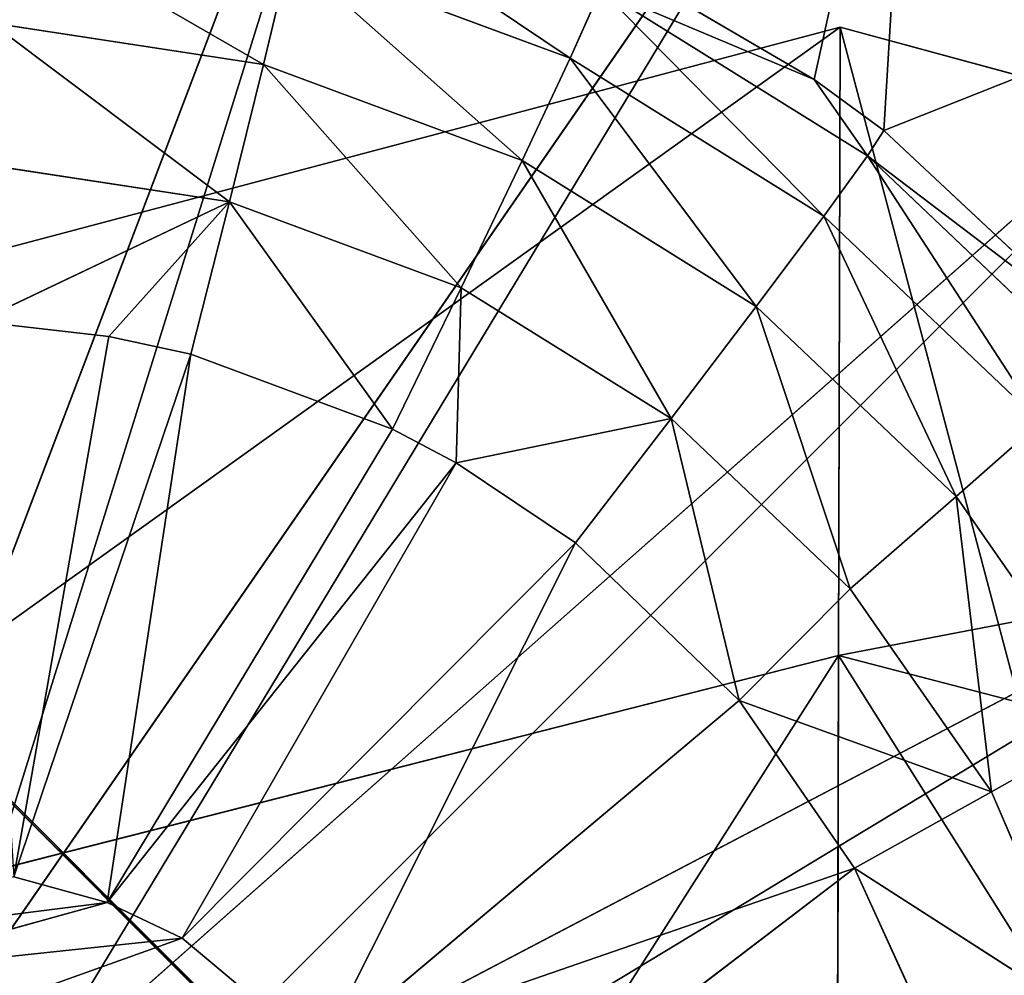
# Model space of a CAD drawing. Extents: x 0 to 230, y 0 to 588.
# Tile 358 of 383: x 126.99 to 128.81, y 582.51 to 584.27. Entities that reach past the tile are written whole.
import ezdxf

# ---------------------------------------------------------------- set-up
doc = ezdxf.new("R2010")
doc.units = 0
doc.header["$LTSCALE"] = 25.4
doc.layers.get('0').update_dxf_attribs({"color": 13, "linetype": 'CONTINUOUS'})

# ---------------------------------------------------------------- blocks, each defined once
blk = doc.blocks.new('VIPER-I-6512-6513_STL_3')
at = {"color": 250}
for p, q in [((-0.9881, 591.3115, 2.1182), (0.1264, 594.2413, 2.2639)), ((-0.9881, 591.3115, 2.1182), (0.1264, 594.2413, 2.2639)), ((-0.8151, 591.2207, 2.1146), (0.968, 593.7994, 2.2463)), ((-0.8151, 591.2207, 2.1146), (0.968, 593.7994, 2.2463)), ((0.968, 593.7994, 2.2463), (0.7833, 592.9577, 21.2267)), ((0.968, 593.7994, 2.2463), (0.7833, 592.9577, 21.2267)), ((0.968, 593.7994, 2.2463), (0.9119, 592.8636, 21.2241)), ((0.968, 593.7994, 2.2463), (0.9119, 592.8636, 21.2241)), ((-0.2306, 592.9849, 22.0025), (-0.1823, 593.1882, 21.7947)), ((-0.2306, 592.9849, 22.0025), (-0.1823, 593.1882, 21.7947)), ((-0.1823, 593.1882, 21.7947), (0.3339, 592.9969, 21.784)), ((-0.1823, 593.1882, 21.7947), (0.3339, 592.9969, 21.784)), ((-0.6689, 591.0912, 2.1115), (1.6795, 593.169, 2.2314)), ((-0.6689, 591.0912, 2.1115), (1.6795, 593.169, 2.2314)), ((0.7833, 592.9577, 21.2267), (0.4104, 593.1762, 21.2345)), ((0.7833, 592.9577, 21.2267), (0.4104, 593.1762, 21.2345)), ((1.6795, 593.169, 2.2314), (0.9119, 592.8636, 21.2241)), ((1.6795, 593.169, 2.2314), (0.9119, 592.8636, 21.2241)), ((0.3339, 592.9969, 21.784), (0.3904, 593.1232, 21.5237)), ((0.3339, 592.9969, 21.784), (0.3904, 593.1232, 21.5237)), ((0.3904, 593.1232, 21.5237), (0.7833, 592.9577, 21.2267)), ((0.3904, 593.1232, 21.5237), (0.7833, 592.9577, 21.2267)), ((0.3904, 593.1232, 21.5237), (0.8818, 592.8169, 21.5135)), ((0.3904, 593.1232, 21.5237), (0.8818, 592.8169, 21.5135)), ((-1.6703, 592.3906, 290.3065), (0.8315, 593.0538, 290.3065)), ((-1.6703, 592.3906, 290.3065), (0.8315, 593.0538, 290.3065)), ((-1.6703, 592.3906, 304.2045), (0.8315, 593.0538, 304.2045)), ((-1.6703, 592.3906, 304.2045), (0.8315, 593.0538, 304.2045)), ((-0.7327, 593.0618, 22.013), (-0.2306, 592.9849, 22.0025)), ((-0.7327, 593.0618, 22.013), (-0.2306, 592.9849, 22.0025)), ((0.8315, 593.0538, 304.2045), (0.8284, 591.8969, 312.4551)), ((0.8315, 593.0538, 304.2045), (0.8284, 591.8969, 312.4551)), ((0.8315, 593.0538, 290.3065), (3.3297, 592.3773, 290.3065)), ((0.8315, 593.0538, 290.3065), (3.3297, 592.3773, 290.3065)), ((0.8315, 593.0538, 290.3065), (0.8315, 593.0538, 304.2045)), ((0.8315, 593.0538, 304.2045), (3.3297, 592.3773, 304.2045)), ((0.8315, 593.0538, 290.3065), (0.8315, 593.0538, 304.2045)), ((0.8315, 593.0538, 304.2045), (3.3297, 592.3773, 304.2045)), ((-0.2932, 592.732, 22.1404), (-0.2306, 592.9849, 22.0025)), ((-0.2932, 592.732, 22.1404), (-0.2306, 592.9849, 22.0025)), ((-0.2306, 592.9849, 22.0025), (0.2458, 592.8083, 21.9926)), ((-0.2306, 592.9849, 22.0025), (0.2458, 592.8083, 21.9926)), ((0.2458, 592.8083, 21.9926), (0.3339, 592.9969, 21.784)), ((0.2458, 592.8083, 21.9926), (0.3339, 592.9969, 21.784)), ((0.3339, 592.9969, 21.784), (0.8011, 592.7057, 21.7742)), ((0.3339, 592.9969, 21.784), (0.8011, 592.7057, 21.7742)), ((0.9119, 592.8636, 21.2241), (0.7833, 592.9577, 21.2267)), ((0.7833, 592.9577, 21.2267), (0.8818, 592.8169, 21.5135)), ((0.7833, 592.9577, 21.2267), (0.8818, 592.8169, 21.5135)), ((0.9119, 592.8636, 21.2241), (0.7833, 592.9577, 21.2267)), ((0.9119, 592.8636, 21.2241), (0.8818, 592.8169, 21.5135)), ((0.9119, 592.8636, 21.2241), (0.8818, 592.8169, 21.5135)), ((1.3102, 592.4907, 21.2157), (0.9119, 592.8636, 21.2241)), ((1.3102, 592.4907, 21.2157), (0.9119, 592.8636, 21.2241)), ((0.8011, 592.7057, 21.7742), (0.8818, 592.8169, 21.5135)), ((0.8011, 592.7057, 21.7742), (0.8818, 592.8169, 21.5135)), ((0.8818, 592.8169, 21.5135), (1.3102, 592.4907, 21.2157)), ((0.8818, 592.8169, 21.5135), (1.3102, 592.4907, 21.2157)), ((0.8818, 592.8169, 21.5135), (1.3014, 592.418, 21.5047)), ((0.8818, 592.8169, 21.5135), (1.3014, 592.418, 21.5047)), ((-0.7431, 592.801, 22.1498), (-0.2932, 592.732, 22.1404)), ((-0.7431, 592.801, 22.1498), (-0.2932, 592.732, 22.1404)), ((0.1336, 592.5739, 22.1315), (0.2458, 592.8083, 21.9926)), ((0.1336, 592.5739, 22.1315), (0.2458, 592.8083, 21.9926)), ((0.2458, 592.8083, 21.9926), (0.6769, 592.5396, 21.9836)), ((0.2458, 592.8083, 21.9926), (0.6769, 592.5396, 21.9836)), ((-0.2932, 592.732, 22.1404), (-0.7567, 592.5117, 22.2046)), ((-0.2932, 592.732, 22.1404), (-0.7567, 592.5117, 22.2046)), ((-0.2932, 592.732, 22.1404), (-0.5156, 592.4844, 22.1995)), ((-0.2932, 592.732, 22.1404), (-0.5156, 592.4844, 22.1995)), ((-0.3646, 592.4517, 22.1964), (-0.2932, 592.732, 22.1404)), ((-0.3646, 592.4517, 22.1964), (-0.2932, 592.732, 22.1404)), ((-0.2932, 592.732, 22.1404), (0.1336, 592.5739, 22.1315)), ((-0.2932, 592.732, 22.1404), (0.1336, 592.5739, 22.1315)), ((0.6769, 592.5396, 21.9836), (0.8011, 592.7057, 21.7742)), ((0.6769, 592.5396, 21.9836), (0.8011, 592.7057, 21.7742)), ((0.8011, 592.7057, 21.7742), (1.2001, 592.3264, 21.7659)), ((0.8011, 592.7057, 21.7742), (1.2001, 592.3264, 21.7659)), ((0.0072, 592.3138, 22.1886), (0.1336, 592.5739, 22.1315)), ((0.0072, 592.3138, 22.1886), (0.1336, 592.5739, 22.1315)), ((0.1336, 592.5739, 22.1315), (0.1241, 592.2516, 22.1862)), ((0.1336, 592.5739, 22.1315), (0.1241, 592.2516, 22.1862)), ((0.1336, 592.5739, 22.1315), (0.5199, 592.3331, 22.1234)), ((0.1336, 592.5739, 22.1315), (0.5199, 592.3331, 22.1234)), ((0.5199, 592.3331, 22.1234), (0.6769, 592.5396, 21.9836)), ((0.5199, 592.3331, 22.1234), (0.6769, 592.5396, 21.9836)), ((0.6769, 592.5396, 21.9836), (1.0451, 592.1895, 21.9759)), ((0.6769, 592.5396, 21.9836), (1.0451, 592.1895, 21.9759)), ((-0.5156, 592.4844, 22.1995), (-0.7567, 592.5117, 22.2046)), ((-0.5156, 592.4844, 22.1995), (-0.7567, 592.5117, 22.2046)), ((-0.5156, 592.4844, 22.1995), (-0.6902, 591.4892, 22.2416)), ((-0.5156, 592.4844, 22.1995), (-0.6902, 591.4892, 22.2416)), ((-0.3646, 592.4517, 22.1964), (-0.5156, 592.4844, 22.1995)), ((-0.3646, 592.4517, 22.1964), (-0.5156, 592.4844, 22.1995)), ((-0.3646, 592.4517, 22.1964), (-0.6902, 591.4892, 22.2416)), ((-0.3646, 592.4517, 22.1964), (-0.6902, 591.4892, 22.2416)), ((-0.5184, 591.4419, 22.238), (-0.3646, 592.4517, 22.1964)), ((-0.5184, 591.4419, 22.238), (-0.3646, 592.4517, 22.1964)), ((0.0072, 592.3138, 22.1886), (-0.3646, 592.4517, 22.1964)), ((0.0072, 592.3138, 22.1886), (-0.3646, 592.4517, 22.1964)), ((-0.558, 590.9304, 2.1092), (2.2194, 592.3865, 2.2202)), ((-0.558, 590.9304, 2.1092), (2.2194, 592.3865, 2.2202)), ((0.5199, 592.3331, 22.1234), (0.1241, 592.2516, 22.1862)), ((0.5199, 592.3331, 22.1234), (0.1241, 592.2516, 22.1862)), ((0.3438, 592.1041, 22.1816), (0.5199, 592.3331, 22.1234)), ((0.3438, 592.1041, 22.1816), (0.5199, 592.3331, 22.1234)), ((0.5199, 592.3331, 22.1234), (0.8498, 592.0194, 22.1165)), ((0.5199, 592.3331, 22.1234), (0.8498, 592.0194, 22.1165)), ((0.5199, 592.3331, 22.1234), (0.6455, 591.814, 22.1753)), ((0.5199, 592.3331, 22.1234), (0.6455, 591.814, 22.1753)), ((0.0072, 592.3138, 22.1886), (-0.5184, 591.4419, 22.238)), ((0.0072, 592.3138, 22.1886), (-0.5184, 591.4419, 22.238)), ((0.1241, 592.2516, 22.1862), (0.0072, 592.3138, 22.1886)), ((0.1241, 592.2516, 22.1862), (0.0072, 592.3138, 22.1886)), ((1.0451, 592.1895, 21.9759), (1.2001, 592.3264, 21.7659)), ((1.0451, 592.1895, 21.9759), (1.2001, 592.3264, 21.7659)), ((0.1241, 592.2516, 22.1862), (-0.5184, 591.4419, 22.238)), ((0.1241, 592.2516, 22.1862), (-0.5184, 591.4419, 22.238)), ((0.1241, 592.2516, 22.1862), (-0.3803, 591.3763, 22.2352)), ((0.1241, 592.2516, 22.1862), (-0.3803, 591.3763, 22.2352)), ((0.3438, 592.1041, 22.1816), (0.1241, 592.2516, 22.1862)), ((0.3438, 592.1041, 22.1816), (0.1241, 592.2516, 22.1862)), ((0.8498, 592.0194, 22.1165), (1.0451, 592.1895, 21.9759)), ((0.8498, 592.0194, 22.1165), (1.0451, 592.1895, 21.9759)), ((1.3353, 591.7725, 21.9698), (1.0451, 592.1895, 21.9759)), ((1.3353, 591.7725, 21.9698), (1.0451, 592.1895, 21.9759)), ((0.3438, 592.1041, 22.1816), (-0.3803, 591.3763, 22.2352)), ((0.3438, 592.1041, 22.1816), (-0.3803, 591.3763, 22.2352)), ((0.3438, 592.1041, 22.1816), (-0.1277, 591.1644, 22.2299)), ((0.3438, 592.1041, 22.1816), (-0.1277, 591.1644, 22.2299)), ((0.6455, 591.814, 22.1753), (0.3438, 592.1041, 22.1816)), ((0.6455, 591.814, 22.1753), (0.3438, 592.1041, 22.1816)), ((0.6455, 591.814, 22.1753), (0.8498, 592.0194, 22.1165)), ((0.6455, 591.814, 22.1753), (0.8498, 592.0194, 22.1165)), ((1.1098, 591.6458, 22.1111), (0.8498, 592.0194, 22.1165)), ((1.1098, 591.6458, 22.1111), (0.8498, 592.0194, 22.1165)), ((0.8284, 591.8969, 312.4551), (-1.6733, 591.2595, 312.2709)), ((0.8284, 591.8969, 312.4551), (-1.6733, 591.2595, 312.2709)), ((0.8284, 591.8969, 312.4551), (0.8195, 588.5156, 320.0695)), ((0.8284, 591.8969, 312.4551), (0.8195, 588.5156, 320.0695)), ((3.3267, 591.2463, 312.2709), (0.8284, 591.8969, 312.4551)), ((3.3267, 591.2463, 312.2709), (0.8284, 591.8969, 312.4551)), ((0.6455, 591.814, 22.1753), (-0.1277, 591.1644, 22.2299)), ((0.6455, 591.814, 22.1753), (-0.1277, 591.1644, 22.2299)), ((0.8578, 591.5052, 22.1708), (0.6455, 591.814, 22.1753)), ((0.6455, 591.814, 22.1753), (1.1098, 591.6458, 22.1111)), ((0.6455, 591.814, 22.1753), (1.1098, 591.6458, 22.1111)), ((0.8578, 591.5052, 22.1708), (0.6455, 591.814, 22.1753)), ((1.1098, 591.6458, 22.1111), (1.3353, 591.7725, 21.9698)), ((1.1098, 591.6458, 22.1111), (1.3353, 591.7725, 21.9698)), ((1.1098, 591.6458, 22.1111), (0.8578, 591.5052, 22.1708)), ((1.1098, 591.6458, 22.1111), (0.8578, 591.5052, 22.1708)), ((1.1098, 591.6458, 22.1111), (1.2893, 591.2274, 22.1073)), ((1.1098, 591.6458, 22.1111), (1.2893, 591.2274, 22.1073)), ((-0.1277, 591.1644, 22.2299), (0.8578, 591.5052, 22.1708)), ((-0.1277, 591.1644, 22.2299), (0.8578, 591.5052, 22.1708)), ((0.0372, 590.8787, 22.2264), (0.8578, 591.5052, 22.1708)), ((0.0372, 590.8787, 22.2264), (0.8578, 591.5052, 22.1708)), ((0.9858, 591.2243, 22.1682), (0.8578, 591.5052, 22.1708)), ((1.2893, 591.2274, 22.1073), (0.8578, 591.5052, 22.1708)), ((0.9858, 591.2243, 22.1682), (0.8578, 591.5052, 22.1708)), ((1.2893, 591.2274, 22.1073), (0.8578, 591.5052, 22.1708)), ((-0.5184, 591.4419, 22.238), (-0.6902, 591.4892, 22.2416)), ((-0.5184, 591.4419, 22.238), (-0.6902, 591.4892, 22.2416)), ((-0.5184, 591.4419, 22.238), (-1.1777, 591.3582, 2.1222)), ((-0.5184, 591.4419, 22.238), (-1.1777, 591.3582, 2.1222)), ((-0.5184, 591.4419, 22.238), (-0.9881, 591.3115, 2.1182)), ((-0.5184, 591.4419, 22.238), (-0.9881, 591.3115, 2.1182)), ((-0.3803, 591.3763, 22.2352), (-0.5184, 591.4419, 22.238)), ((-0.3803, 591.3763, 22.2352), (-0.5184, 591.4419, 22.238)), ((-0.3803, 591.3763, 22.2352), (-0.9881, 591.3115, 2.1182)), ((-0.3803, 591.3763, 22.2352), (-0.9881, 591.3115, 2.1182)), ((-0.3803, 591.3763, 22.2352), (-0.8151, 591.2207, 2.1146)), ((-0.3803, 591.3763, 22.2352), (-0.8151, 591.2207, 2.1146)), ((-0.1277, 591.1644, 22.2299), (-0.3803, 591.3763, 22.2352)), ((-0.1277, 591.1644, 22.2299), (-0.3803, 591.3763, 22.2352))]:
    blk.add_line(p, q, dxfattribs=at)
at = {"color": 7}
for p, q in [((-0.016, 590.9452, 196.0524), (-0.7481, 591.6772, 196.0704)), ((-0.016, 590.9452, 196.0524), (-0.7481, 591.6772, 196.0704)), ((-0.744, 591.6772, 194.8696), (-0.0119, 590.9452, 194.8521)), ((-0.744, 591.6772, 194.8696), (-0.0119, 590.9452, 194.8521))]:
    blk.add_line(p, q, dxfattribs=at)
mesh = blk.add_polyface(dxfattribs=at)
corners = [(-0.7965, 594.4688, 2.2832), (-0.9881, 591.3115, 2.1182), (-1.1777, 591.3582, 2.1222), (0.1264, 594.2413, 2.2639)]
mesh.append_faces([[corners[k] for k in face] for face in [(0, 1, 2), (1, 0, 3)]], dxfattribs={"vtx0": -1, "color": 7})
mesh = blk.add_polyface(dxfattribs=at)
corners = [(0.1264, 594.2413, 2.2639), (-0.8151, 591.2207, 2.1146), (-0.9881, 591.3115, 2.1182), (0.968, 593.7994, 2.2463)]
mesh.append_faces([[corners[k] for k in face] for face in [(0, 1, 2), (1, 0, 3)]], dxfattribs={"vtx0": -1, "color": 7})
mesh = blk.add_polyface(dxfattribs=at)
corners = [(0.968, 593.7994, 2.2463), (-0.6689, 591.0912, 2.1115), (-0.8151, 591.2207, 2.1146), (1.6795, 593.169, 2.2314)]
mesh.append_faces([[corners[k] for k in face] for face in [(0, 1, 2), (1, 0, 3)]], dxfattribs={"vtx0": -1, "color": 7})
mesh = blk.add_polyface(dxfattribs=at)
corners = [(0.4104, 593.1762, 21.2345), (0.7833, 592.9577, 21.2267), (0.968, 593.7994, 2.2463)]
mesh.append_faces([[corners[k] for k in face] for face in [(0, 1, 2)]], dxfattribs={"color": 7})
mesh = blk.add_polyface(dxfattribs=at)
corners = [(0.7833, 592.9577, 21.2267), (0.9119, 592.8636, 21.2241), (0.968, 593.7994, 2.2463)]
mesh.append_faces([[corners[k] for k in face] for face in [(0, 1, 2)]], dxfattribs={"color": 7})
mesh = blk.add_polyface(dxfattribs=at)
corners = [(0.9119, 592.8636, 21.2241), (1.6795, 593.169, 2.2314), (0.968, 593.7994, 2.2463)]
mesh.append_faces([[corners[k] for k in face] for face in [(0, 1, 2)]], dxfattribs={"color": 7})
mesh = blk.add_polyface(dxfattribs=at)
corners = [(-0.1525, 593.3243, 21.5351), (0.3339, 592.9969, 21.784), (0.3904, 593.1232, 21.5237), (-0.1823, 593.1882, 21.7947)]
mesh.append_faces([[corners[k] for k in face] for face in [(0, 1, 2), (1, 0, 3)]], dxfattribs={"vtx0": -1, "color": 7})
mesh = blk.add_polyface(dxfattribs=at)
corners = [(-0.2306, 592.9849, 22.0025), (-0.7264, 593.2715, 21.8061), (-0.7327, 593.0618, 22.013), (-0.1823, 593.1882, 21.7947)]
mesh.append_faces([[corners[k] for k in face] for face in [(0, 1, 2), (1, 0, 3)]], dxfattribs={"vtx0": -1, "color": 7})
mesh = blk.add_polyface(dxfattribs=at)
corners = [(0.2458, 592.8083, 21.9926), (-0.1823, 593.1882, 21.7947), (-0.2306, 592.9849, 22.0025), (0.3339, 592.9969, 21.784)]
mesh.append_faces([[corners[k] for k in face] for face in [(0, 1, 2), (1, 0, 3)]], dxfattribs={"vtx0": -1, "color": 7})
mesh = blk.add_polyface(dxfattribs=at)
corners = [(1.6795, 593.169, 2.2314), (-0.558, 590.9304, 2.1092), (-0.6689, 591.0912, 2.1115), (2.2194, 592.3865, 2.2202)]
mesh.append_faces([[corners[k] for k in face] for face in [(0, 1, 2), (1, 0, 3)]], dxfattribs={"vtx0": -1, "color": 7})
mesh = blk.add_polyface(dxfattribs=at)
corners = [(0.3904, 593.1232, 21.5237), (0.7833, 592.9577, 21.2267), (0.4104, 593.1762, 21.2345)]
mesh.append_faces([[corners[k] for k in face] for face in [(0, 1, 2)]], dxfattribs={"color": 7})
mesh = blk.add_polyface(dxfattribs=at)
corners = [(0.9119, 592.8636, 21.2241), (1.3102, 592.4907, 21.2157), (1.6795, 593.169, 2.2314)]
mesh.append_faces([[corners[k] for k in face] for face in [(0, 1, 2)]], dxfattribs={"color": 7})
mesh = blk.add_polyface(dxfattribs=at)
corners = [(0.3904, 593.1232, 21.5237), (0.8011, 592.7057, 21.7742), (0.8818, 592.8169, 21.5135), (0.3339, 592.9969, 21.784)]
mesh.append_faces([[corners[k] for k in face] for face in [(0, 1, 2), (1, 0, 3)]], dxfattribs={"vtx0": -1, "color": 7})
mesh = blk.add_polyface(dxfattribs=at)
corners = [(0.3904, 593.1232, 21.5237), (0.8818, 592.8169, 21.5135), (0.7833, 592.9577, 21.2267)]
mesh.append_faces([[corners[k] for k in face] for face in [(0, 1, 2)]], dxfattribs={"color": 7})
mesh = blk.add_polyface(dxfattribs=at)
corners = [(-3.5053, 590.5653, 290.3065), (-3.5185, 585.5653, 290.3065), (-4.1817, 588.0671, 290.3065), (-1.6932, 583.7303, 290.3065), (-1.6703, 592.3906, 290.3065), (0.805, 583.0538, 290.3065), (0.8315, 593.0538, 290.3065), (3.3067, 583.7171, 290.3065), (3.3297, 592.3773, 290.3065), (5.1417, 585.5424, 290.3065), (5.155, 590.5423, 290.3065), (5.8182, 588.0406, 290.3065)]
mesh.append_faces([[corners[k] for k in face] for face in [(0, 1, 2), (9, 10, 11)]], dxfattribs={"vtx0": -1, "color": 7})
mesh.append_faces([[corners[k] for k in face] for face in [(1, 0, 3), (3, 4, 5), (5, 6, 7), (7, 8, 9)]], dxfattribs={"vtx0": -1, "vtx1": -1, "color": 7})
mesh.append_faces([[corners[k] for k in face] for face in [(3, 0, 4), (5, 4, 6), (7, 6, 8), (9, 8, 10)]], dxfattribs={"vtx0": -1, "vtx2": -1, "color": 7})
mesh = blk.add_polyface(dxfattribs=at)
corners = [(-1.6733, 591.2595, 312.2709), (0.8315, 593.0538, 304.2045), (-1.6703, 592.3906, 304.2045), (0.8284, 591.8969, 312.4551)]
mesh.append_faces([[corners[k] for k in face] for face in [(0, 1, 2), (1, 0, 3)]], dxfattribs={"vtx0": -1, "color": 7})
mesh = blk.add_polyface(dxfattribs=at)
corners = [(-1.6703, 592.3906, 304.2045), (0.8315, 593.0538, 290.3065), (-1.6703, 592.3906, 290.3065), (0.8315, 593.0538, 304.2045)]
mesh.append_faces([[corners[k] for k in face] for face in [(0, 1, 2), (1, 0, 3)]], dxfattribs={"vtx0": -1, "color": 7})
mesh = blk.add_polyface(dxfattribs=at)
corners = [(-0.2932, 592.732, 22.1404), (-0.7327, 593.0618, 22.013), (-0.7431, 592.801, 22.1498), (-0.2306, 592.9849, 22.0025)]
mesh.append_faces([[corners[k] for k in face] for face in [(0, 1, 2), (1, 0, 3)]], dxfattribs={"vtx0": -1, "color": 7})
mesh = blk.add_polyface(dxfattribs=at)
corners = [(0.8284, 591.8969, 312.4551), (3.3297, 592.3773, 304.2045), (0.8315, 593.0538, 304.2045), (3.3267, 591.2463, 312.2709)]
mesh.append_faces([[corners[k] for k in face] for face in [(0, 1, 2), (1, 0, 3)]], dxfattribs={"vtx0": -1, "color": 7})
mesh = blk.add_polyface(dxfattribs=at)
corners = [(0.8315, 593.0538, 304.2045), (3.3297, 592.3773, 290.3065), (0.8315, 593.0538, 290.3065), (3.3297, 592.3773, 304.2045)]
mesh.append_faces([[corners[k] for k in face] for face in [(0, 1, 2), (1, 0, 3)]], dxfattribs={"vtx0": -1, "color": 7})
mesh = blk.add_polyface(dxfattribs=at)
corners = [(0.1336, 592.5739, 22.1315), (-0.2306, 592.9849, 22.0025), (-0.2932, 592.732, 22.1404), (0.2458, 592.8083, 21.9926)]
mesh.append_faces([[corners[k] for k in face] for face in [(0, 1, 2), (1, 0, 3)]], dxfattribs={"vtx0": -1, "color": 7})
mesh = blk.add_polyface(dxfattribs=at)
corners = [(0.6769, 592.5396, 21.9836), (0.3339, 592.9969, 21.784), (0.2458, 592.8083, 21.9926), (0.8011, 592.7057, 21.7742)]
mesh.append_faces([[corners[k] for k in face] for face in [(0, 1, 2), (1, 0, 3)]], dxfattribs={"vtx0": -1, "color": 7})
mesh = blk.add_polyface(dxfattribs=at)
corners = [(0.8818, 592.8169, 21.5135), (0.9119, 592.8636, 21.2241), (0.7833, 592.9577, 21.2267)]
mesh.append_faces([[corners[k] for k in face] for face in [(0, 1, 2)]], dxfattribs={"color": 7})
mesh = blk.add_polyface(dxfattribs=at)
corners = [(0.8818, 592.8169, 21.5135), (1.3102, 592.4907, 21.2157), (0.9119, 592.8636, 21.2241)]
mesh.append_faces([[corners[k] for k in face] for face in [(0, 1, 2)]], dxfattribs={"color": 7})
mesh = blk.add_polyface(dxfattribs=at)
corners = [(0.8818, 592.8169, 21.5135), (1.2001, 592.3264, 21.7659), (1.3014, 592.418, 21.5047), (0.8011, 592.7057, 21.7742)]
mesh.append_faces([[corners[k] for k in face] for face in [(0, 1, 2), (1, 0, 3)]], dxfattribs={"vtx0": -1, "color": 7})
mesh = blk.add_polyface(dxfattribs=at)
corners = [(0.8818, 592.8169, 21.5135), (1.3014, 592.418, 21.5047), (1.3102, 592.4907, 21.2157)]
mesh.append_faces([[corners[k] for k in face] for face in [(0, 1, 2)]], dxfattribs={"color": 7})
mesh = blk.add_polyface(dxfattribs=at)
corners = [(-0.2932, 592.732, 22.1404), (-0.7431, 592.801, 22.1498), (-0.7567, 592.5117, 22.2046)]
mesh.append_faces([[corners[k] for k in face] for face in [(0, 1, 2)]], dxfattribs={"color": 7})
mesh = blk.add_polyface(dxfattribs=at)
corners = [(0.5199, 592.3331, 22.1234), (0.2458, 592.8083, 21.9926), (0.1336, 592.5739, 22.1315), (0.6769, 592.5396, 21.9836)]
mesh.append_faces([[corners[k] for k in face] for face in [(0, 1, 2), (1, 0, 3)]], dxfattribs={"vtx0": -1, "color": 7})
mesh = blk.add_polyface(dxfattribs=at)
corners = [(-0.2932, 592.732, 22.1404), (-0.7567, 592.5117, 22.2046), (-0.5156, 592.4844, 22.1995)]
mesh.append_faces([[corners[k] for k in face] for face in [(0, 1, 2)]], dxfattribs={"color": 7})
mesh = blk.add_polyface(dxfattribs=at)
corners = [(-0.2932, 592.732, 22.1404), (-0.5156, 592.4844, 22.1995), (-0.3646, 592.4517, 22.1964)]
mesh.append_faces([[corners[k] for k in face] for face in [(0, 1, 2)]], dxfattribs={"color": 7})
mesh = blk.add_polyface(dxfattribs=at)
corners = [(0.0072, 592.3138, 22.1886), (-0.2932, 592.732, 22.1404), (-0.3646, 592.4517, 22.1964), (0.1336, 592.5739, 22.1315)]
mesh.append_faces([[corners[k] for k in face] for face in [(0, 1, 2), (1, 0, 3)]], dxfattribs={"vtx0": -1, "color": 7})
mesh = blk.add_polyface(dxfattribs=at)
corners = [(1.0451, 592.1895, 21.9759), (0.8011, 592.7057, 21.7742), (0.6769, 592.5396, 21.9836), (1.2001, 592.3264, 21.7659)]
mesh.append_faces([[corners[k] for k in face] for face in [(0, 1, 2), (1, 0, 3)]], dxfattribs={"vtx0": -1, "color": 7})
mesh = blk.add_polyface(dxfattribs=at)
corners = [(0.1336, 592.5739, 22.1315), (0.0072, 592.3138, 22.1886), (0.1241, 592.2516, 22.1862)]
mesh.append_faces([[corners[k] for k in face] for face in [(0, 1, 2)]], dxfattribs={"color": 7})
mesh = blk.add_polyface(dxfattribs=at)
corners = [(0.5199, 592.3331, 22.1234), (0.1336, 592.5739, 22.1315), (0.1241, 592.2516, 22.1862)]
mesh.append_faces([[corners[k] for k in face] for face in [(0, 1, 2)]], dxfattribs={"color": 7})
mesh = blk.add_polyface(dxfattribs=at)
corners = [(0.8498, 592.0194, 22.1165), (0.6769, 592.5396, 21.9836), (0.5199, 592.3331, 22.1234), (1.0451, 592.1895, 21.9759)]
mesh.append_faces([[corners[k] for k in face] for face in [(0, 1, 2), (1, 0, 3)]], dxfattribs={"vtx0": -1, "color": 7})
mesh = blk.add_polyface(dxfattribs=at)
corners = [(-0.5156, 592.4844, 22.1995), (-0.7567, 592.5117, 22.2046), (-0.6902, 591.4892, 22.2416)]
mesh.append_faces([[corners[k] for k in face] for face in [(0, 1, 2)]], dxfattribs={"color": 7})
mesh = blk.add_polyface(dxfattribs=at)
corners = [(-0.3646, 592.4517, 22.1964), (-0.5156, 592.4844, 22.1995), (-0.6902, 591.4892, 22.2416)]
mesh.append_faces([[corners[k] for k in face] for face in [(0, 1, 2)]], dxfattribs={"color": 7})
mesh = blk.add_polyface(dxfattribs=at)
corners = [(-0.3646, 592.4517, 22.1964), (-0.6902, 591.4892, 22.2416), (-0.5184, 591.4419, 22.238)]
mesh.append_faces([[corners[k] for k in face] for face in [(0, 1, 2)]], dxfattribs={"color": 7})
mesh = blk.add_polyface(dxfattribs=at)
corners = [(0.0072, 592.3138, 22.1886), (-0.3646, 592.4517, 22.1964), (-0.5184, 591.4419, 22.238)]
mesh.append_faces([[corners[k] for k in face] for face in [(0, 1, 2)]], dxfattribs={"color": 7})
mesh = blk.add_polyface(dxfattribs=at)
corners = [(2.2194, 592.3865, 2.2202), (-0.4887, 590.7477, 2.1078), (-0.558, 590.9304, 2.1092), (2.5565, 591.4976, 2.2131)]
mesh.append_faces([[corners[k] for k in face] for face in [(0, 1, 2), (1, 0, 3)]], dxfattribs={"vtx0": -1, "color": 7})
mesh = blk.add_polyface(dxfattribs=at)
corners = [(0.5199, 592.3331, 22.1234), (0.1241, 592.2516, 22.1862), (0.3438, 592.1041, 22.1816)]
mesh.append_faces([[corners[k] for k in face] for face in [(0, 1, 2)]], dxfattribs={"color": 7})
mesh = blk.add_polyface(dxfattribs=at)
corners = [(0.6455, 591.814, 22.1753), (0.5199, 592.3331, 22.1234), (0.3438, 592.1041, 22.1816)]
mesh.append_faces([[corners[k] for k in face] for face in [(0, 1, 2)]], dxfattribs={"color": 7})
mesh = blk.add_polyface(dxfattribs=at)
corners = [(0.8498, 592.0194, 22.1165), (0.5199, 592.3331, 22.1234), (0.6455, 591.814, 22.1753)]
mesh.append_faces([[corners[k] for k in face] for face in [(0, 1, 2)]], dxfattribs={"color": 7})
mesh = blk.add_polyface(dxfattribs=at)
corners = [(0.1241, 592.2516, 22.1862), (0.0072, 592.3138, 22.1886), (-0.5184, 591.4419, 22.238)]
mesh.append_faces([[corners[k] for k in face] for face in [(0, 1, 2)]], dxfattribs={"color": 7})
mesh = blk.add_polyface(dxfattribs=at)
corners = [(1.3353, 591.7725, 21.9698), (1.2001, 592.3264, 21.7659), (1.0451, 592.1895, 21.9759), (1.5145, 591.8745, 21.7593)]
mesh.append_faces([[corners[k] for k in face] for face in [(0, 1, 2), (1, 0, 3)]], dxfattribs={"vtx0": -1, "color": 7})
mesh = blk.add_polyface(dxfattribs=at)
corners = [(0.1241, 592.2516, 22.1862), (-0.5184, 591.4419, 22.238), (-0.3803, 591.3763, 22.2352)]
mesh.append_faces([[corners[k] for k in face] for face in [(0, 1, 2)]], dxfattribs={"color": 7})
mesh = blk.add_polyface(dxfattribs=at)
corners = [(0.3438, 592.1041, 22.1816), (0.1241, 592.2516, 22.1862), (-0.3803, 591.3763, 22.2352)]
mesh.append_faces([[corners[k] for k in face] for face in [(0, 1, 2)]], dxfattribs={"color": 7})
mesh = blk.add_polyface(dxfattribs=at)
corners = [(1.1098, 591.6458, 22.1111), (1.0451, 592.1895, 21.9759), (0.8498, 592.0194, 22.1165), (1.3353, 591.7725, 21.9698)]
mesh.append_faces([[corners[k] for k in face] for face in [(0, 1, 2), (1, 0, 3)]], dxfattribs={"vtx0": -1, "color": 7})
mesh = blk.add_polyface(dxfattribs=at)
corners = [(0.3438, 592.1041, 22.1816), (-0.3803, 591.3763, 22.2352), (-0.1277, 591.1644, 22.2299)]
mesh.append_faces([[corners[k] for k in face] for face in [(0, 1, 2)]], dxfattribs={"color": 7})
mesh = blk.add_polyface(dxfattribs=at)
corners = [(0.6455, 591.814, 22.1753), (0.3438, 592.1041, 22.1816), (-0.1277, 591.1644, 22.2299)]
mesh.append_faces([[corners[k] for k in face] for face in [(0, 1, 2)]], dxfattribs={"color": 7})
mesh = blk.add_polyface(dxfattribs=at)
corners = [(1.1098, 591.6458, 22.1111), (0.8498, 592.0194, 22.1165), (0.6455, 591.814, 22.1753)]
mesh.append_faces([[corners[k] for k in face] for face in [(0, 1, 2)]], dxfattribs={"color": 7})
mesh = blk.add_polyface(dxfattribs=at)
corners = [(-1.682, 587.9537, 319.7152), (0.8284, 591.8969, 312.4551), (-1.6733, 591.2595, 312.2709), (0.8195, 588.5156, 320.0695)]
mesh.append_faces([[corners[k] for k in face] for face in [(0, 1, 2), (1, 0, 3)]], dxfattribs={"vtx0": -1, "color": 7})
mesh = blk.add_polyface(dxfattribs=at)
corners = [(0.8284, 591.8969, 312.4551), (3.3179, 587.9404, 319.7152), (3.3267, 591.2463, 312.2709), (0.8195, 588.5156, 320.0695)]
mesh.append_faces([[corners[k] for k in face] for face in [(0, 1, 2), (1, 0, 3)]], dxfattribs={"vtx0": -1, "color": 7})
mesh = blk.add_polyface(dxfattribs=at)
corners = [(0.8578, 591.5052, 22.1708), (0.6455, 591.814, 22.1753), (-0.1277, 591.1644, 22.2299)]
mesh.append_faces([[corners[k] for k in face] for face in [(0, 1, 2)]], dxfattribs={"color": 7})
mesh = blk.add_polyface(dxfattribs=at)
corners = [(1.1098, 591.6458, 22.1111), (0.6455, 591.814, 22.1753), (0.8578, 591.5052, 22.1708)]
mesh.append_faces([[corners[k] for k in face] for face in [(0, 1, 2)]], dxfattribs={"color": 7})
mesh = blk.add_polyface(dxfattribs=at)
corners = [(1.2893, 591.2274, 22.1073), (1.3353, 591.7725, 21.9698), (1.1098, 591.6458, 22.1111), (1.5356, 591.3056, 21.9656)]
mesh.append_faces([[corners[k] for k in face] for face in [(0, 1, 2), (1, 0, 3)]], dxfattribs={"vtx0": -1, "color": 7})
mesh = blk.add_polyface(dxfattribs=at)
corners = [(-0.0119, 590.9452, 194.8521), (-7.2439, 568.6772, 195.4995), (-0.744, 591.6772, 194.8696)]
mesh.append_faces([[corners[k] for k in face] for face in [(0, 1, 2)]], dxfattribs={"color": 7})
mesh = blk.add_polyface(dxfattribs=at)
corners = [(-0.016, 590.9452, 196.0524), (-0.7481, 591.6772, 196.0704), (-7.0504, 568.6772, 196.6838)]
mesh.append_faces([[corners[k] for k in face] for face in [(0, 1, 2)]], dxfattribs={"color": 7})
mesh = blk.add_polyface(dxfattribs=at)
corners = [(-0.744, 591.6772, 194.8696), (-0.016, 590.9452, 196.0524), (-0.0119, 590.9452, 194.8521), (-0.7481, 591.6772, 196.0704)]
mesh.append_faces([[corners[k] for k in face] for face in [(0, 1, 2), (1, 0, 3)]], dxfattribs={"vtx0": -1, "color": 7})
mesh = blk.add_polyface(dxfattribs=at)
corners = [(1.2893, 591.2274, 22.1073), (1.1098, 591.6458, 22.1111), (0.8578, 591.5052, 22.1708)]
mesh.append_faces([[corners[k] for k in face] for face in [(0, 1, 2)]], dxfattribs={"color": 7})
mesh = blk.add_polyface(dxfattribs=at)
corners = [(2.5565, 591.4976, 2.2131), (-0.4652, 590.5538, 2.1073), (-0.4887, 590.7477, 2.1078), (2.6711, 590.5538, 2.2107)]
mesh.append_faces([[corners[k] for k in face] for face in [(0, 1, 2), (1, 0, 3)]], dxfattribs={"vtx0": -1, "color": 7})
mesh = blk.add_polyface(dxfattribs=at)
corners = [(0.8578, 591.5052, 22.1708), (-0.1277, 591.1644, 22.2299), (0.0372, 590.8787, 22.2264)]
mesh.append_faces([[corners[k] for k in face] for face in [(0, 1, 2)]], dxfattribs={"color": 7})
mesh = blk.add_polyface(dxfattribs=at)
corners = [(0.9858, 591.2243, 22.1682), (0.8578, 591.5052, 22.1708), (0.0372, 590.8787, 22.2264)]
mesh.append_faces([[corners[k] for k in face] for face in [(0, 1, 2)]], dxfattribs={"color": 7})
mesh = blk.add_polyface(dxfattribs=at)
corners = [(1.2893, 591.2274, 22.1073), (0.8578, 591.5052, 22.1708), (0.9858, 591.2243, 22.1682)]
mesh.append_faces([[corners[k] for k in face] for face in [(0, 1, 2)]], dxfattribs={"color": 7})
mesh = blk.add_polyface(dxfattribs=at)
corners = [(-0.6902, 591.4892, 22.2416), (-1.1777, 591.3582, 2.1222), (-0.5184, 591.4419, 22.238)]
mesh.append_faces([[corners[k] for k in face] for face in [(0, 1, 2)]], dxfattribs={"color": 7})
mesh = blk.add_polyface(dxfattribs=at)
corners = [(-0.5184, 591.4419, 22.238), (-1.1777, 591.3582, 2.1222), (-0.9881, 591.3115, 2.1182)]
mesh.append_faces([[corners[k] for k in face] for face in [(0, 1, 2)]], dxfattribs={"color": 7})
mesh = blk.add_polyface(dxfattribs=at)
corners = [(-0.5184, 591.4419, 22.238), (-0.9881, 591.3115, 2.1182), (-0.3803, 591.3763, 22.2352)]
mesh.append_faces([[corners[k] for k in face] for face in [(0, 1, 2)]], dxfattribs={"color": 7})
mesh = blk.add_polyface(dxfattribs=at)
corners = [(-0.3803, 591.3763, 22.2352), (-0.9881, 591.3115, 2.1182), (-0.8151, 591.2207, 2.1146)]
mesh.append_faces([[corners[k] for k in face] for face in [(0, 1, 2)]], dxfattribs={"color": 7})
mesh = blk.add_polyface(dxfattribs=at)
corners = [(-0.3803, 591.3763, 22.2352), (-0.8151, 591.2207, 2.1146), (-0.1277, 591.1644, 22.2299)]
mesh.append_faces([[corners[k] for k in face] for face in [(0, 1, 2)]], dxfattribs={"color": 7})
blk = doc.blocks.new('GRUPUJ_1')
at = {"color": 0}
blk.add_blockref('VIPER-I-6512-6513_STL_3', (127.6715, -8.7968, -2.1073), dxfattribs=at)

msp = doc.modelspace()

# ---------------------------------------------------------------- block references
at = {"color": 0}
msp.add_blockref('GRUPUJ_1', (0, 0), dxfattribs=at)

doc.saveas('drawing.dxf')
